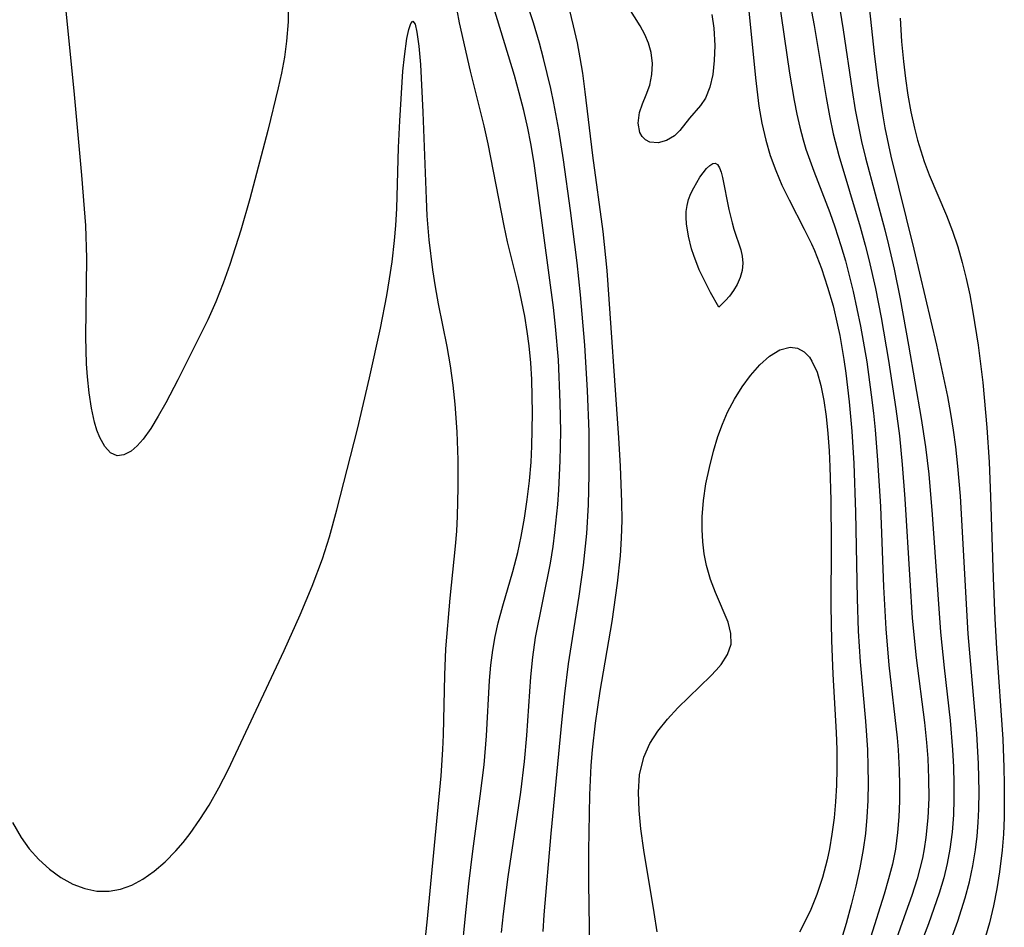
# Model space of a CAD drawing. Header units: metres. Extents: x 1073367 to 1082519, y 1569854 to 1574957.
# Tile 780 of 1056: x 1081099 to 1081197, y 1571286 to 1571376. Entities that reach past the tile are written whole.
import ezdxf

# ---------------------------------------------------------------- set-up
doc = ezdxf.new("R2010")
doc.units = ezdxf.units.M
doc.layers.add('CGG_CurvaNivelLidar_v1', color=253, linetype='Continuous', lineweight=30)

msp = doc.modelspace()

# ---------------------------------------------------------------- linework, layer by layer
at = {"layer": 'CGG_CurvaNivelLidar_v1'}
for p, q in [((1081150.164, 1571375.3899, 74.5), (1081148.3624, 1571380.9958, 74.5)), ((1081176.7121, 1571381.6747, 75), (1081177.9288, 1571375.1039, 75)), ((1081183.9315, 1571372.0587, 76), (1081182.8474, 1571381.8772, 76)), ((1081171.2188, 1571379.2253, 74), (1081172.1109, 1571369.9336, 74)), ((1081174.1997, 1571379.2383, 74.5), (1081175.4841, 1571370.3971, 74.5)), ((1081104.7775, 1571368.3001, 75.5), (1081103.7948, 1571378.3568, 75.5)), ((1081142.8675, 1571375.3735, 75.5), (1081142.2305, 1571378.6834, 75.5)), ((1081125.9251, 1571377.2586, 75.5), (1081125.9041, 1571375.4769, 75.5)), ((1081180.3369, 1571377.5612, 75.5), (1081180.8026, 1571374.6867, 75.5)), ((1081148.2836, 1571370.1811, 75), (1081146.2641, 1571376.8507, 75)), ((1081154.1354, 1571375.0768, 74), (1081153.7176, 1571376.7391, 74)), ((1081160.7043, 1571375.0739, 73.5), (1081159.5919, 1571376.878, 73.5)), ((1081167.822, 1571376.212, 73.5), (1081167.9965, 1571374.8411, 73.5)), ((1081125.9041, 1571375.4769, 75.5), (1081125.7556, 1571373.5509, 75.5)), ((1081137.8555, 1571374.7244, 76), (1081138.0584, 1571375.3234, 76)), ((1081138.0584, 1571375.3234, 76), (1081138.2555, 1571375.5382, 76)), ((1081138.2555, 1571375.5382, 76), (1081138.456, 1571375.2401, 76)), ((1081138.456, 1571375.2401, 76), (1081138.634, 1571374.4706, 76)), ((1081143.9452, 1571370.5977, 75.5), (1081142.8675, 1571375.3735, 75.5)), ((1081150.7601, 1571373.3767, 74.5), (1081150.164, 1571375.3899, 74.5)), ((1081177.9288, 1571375.1039, 75), (1081179.1134, 1571367.996, 75)), ((1081186.4231, 1571375.8404, 76.5), (1081186.5688, 1571373.5183, 76.5)), ((1081137.6624, 1571373.8285, 76), (1081137.8555, 1571374.7244, 76)), ((1081138.634, 1571374.4706, 76), (1081138.8256, 1571373.0727, 76)), ((1081154.5077, 1571373.4048, 74), (1081154.1354, 1571375.0768, 74)), ((1081161.1718, 1571374.2318, 73.5), (1081160.7043, 1571375.0739, 73.5)), ((1081161.5561, 1571373.3576, 73.5), (1081161.1718, 1571374.2318, 73.5)), ((1081167.9965, 1571374.8411, 73.5), (1081168.0883, 1571373.1518, 73.5)), ((1081180.8026, 1571374.6867, 75.5), (1081181.6781, 1571368.6952, 75.5)), ((1081125.7556, 1571373.5509, 75.5), (1081125.5367, 1571371.9718, 75.5)), ((1081137.4097, 1571372.0323, 76), (1081137.6624, 1571373.8285, 76)), ((1081151.1659, 1571371.8561, 74.5), (1081150.7601, 1571373.3767, 74.5)), ((1081154.7924, 1571371.9099, 74), (1081154.5077, 1571373.4048, 74)), ((1081161.8219, 1571372.4555, 73.5), (1081161.5561, 1571373.3576, 73.5)), ((1081168.0883, 1571373.1518, 73.5), (1081168.049, 1571371.6605, 73.5)), ((1081186.5688, 1571373.5183, 76.5), (1081186.7493, 1571371.5496, 76.5)), ((1081138.8256, 1571373.0727, 76), (1081138.9879, 1571371.2541, 76)), ((1081161.9474, 1571371.357, 73.5), (1081161.8219, 1571372.4555, 73.5)), ((1081125.5367, 1571371.9718, 75.5), (1081125.2487, 1571370.3969, 75.5)), ((1081137.2687, 1571370.5926, 76), (1081137.4097, 1571372.0323, 76)), ((1081138.9879, 1571371.2541, 76), (1081139.237, 1571366.5443, 76)), ((1081151.8785, 1571368.8811, 74.5), (1081151.1659, 1571371.8561, 74.5)), ((1081155.0343, 1571370.4074, 74), (1081154.7924, 1571371.9099, 74)), ((1081161.8859, 1571370.2661, 73.5), (1081161.9474, 1571371.357, 73.5)), ((1081168.049, 1571371.6605, 73.5), (1081167.8902, 1571370.2612, 73.5)), ((1081184.289, 1571369.1643, 76), (1081183.9315, 1571372.0587, 76)), ((1081186.7493, 1571371.5496, 76.5), (1081186.9475, 1571369.8776, 76.5)), ((1081125.2487, 1571370.3969, 75.5), (1081124.9352, 1571368.9367, 75.5)), ((1081136.9546, 1571365.7011, 76), (1081137.2687, 1571370.5926, 76)), ((1081145.3002, 1571365.1866, 75.5), (1081143.9452, 1571370.5977, 75.5)), ((1081155.2791, 1571368.5649, 74), (1081155.0343, 1571370.4074, 74)), ((1081161.6659, 1571369.2265, 73.5), (1081161.8859, 1571370.2661, 73.5)), ((1081167.8902, 1571370.2612, 73.5), (1081167.6043, 1571368.9984, 73.5)), ((1081175.4841, 1571370.3971, 74.5), (1081175.9363, 1571367.6953, 74.5)), ((1081148.7712, 1571368.4547, 75), (1081148.2836, 1571370.1811, 75)), ((1081172.1109, 1571369.9336, 74), (1081172.46, 1571367.1262, 74)), ((1081186.9475, 1571369.8776, 76.5), (1081187.1898, 1571368.2171, 76.5)), ((1081105.5107, 1571360.3177, 75.5), (1081104.7775, 1571368.3001, 75.5)), ((1081124.9352, 1571368.9367, 75.5), (1081123.9009, 1571364.7252, 75.5)), ((1081149.2188, 1571366.718, 75), (1081148.7712, 1571368.4547, 75)), ((1081152.1891, 1571367.4289, 74.5), (1081151.8785, 1571368.8811, 74.5)), ((1081156.0414, 1571362.2479, 74), (1081155.2791, 1571368.5649, 74)), ((1081160.9531, 1571367.3735, 73.5), (1081161.3241, 1571368.2701, 73.5)), ((1081161.3241, 1571368.2701, 73.5), (1081161.6659, 1571369.2265, 73.5)), ((1081167.6043, 1571368.9984, 73.5), (1081167.1751, 1571367.9266, 73.5)), ((1081181.6781, 1571368.6952, 75.5), (1081181.9898, 1571366.7677, 75.5)), ((1081184.7014, 1571366.3702, 76), (1081184.289, 1571369.1643, 76)), ((1081152.6758, 1571364.8027, 74.5), (1081152.1891, 1571367.4289, 74.5)), ((1081160.6596, 1571366.5025, 73.5), (1081160.9531, 1571367.3735, 73.5)), ((1081167.1751, 1571367.9266, 73.5), (1081166.6886, 1571367.1876, 73.5)), ((1081175.9363, 1571367.6953, 74.5), (1081176.2005, 1571366.3585, 74.5)), ((1081179.1134, 1571367.996, 75), (1081179.4429, 1571366.1892, 75)), ((1081187.1898, 1571368.2171, 76.5), (1081187.4819, 1571366.5715, 76.5)), ((1081139.237, 1571366.5443, 76), (1081139.551, 1571357.9615, 76)), ((1081149.6171, 1571364.97, 75), (1081149.2188, 1571366.718, 75)), ((1081160.5333, 1571365.4611, 73.5), (1081160.6596, 1571366.5025, 73.5)), ((1081166.6886, 1571367.1876, 73.5), (1081165.6096, 1571365.9573, 73.5)), ((1081172.46, 1571367.1262, 74), (1081172.7517, 1571365.439, 74)), ((1081176.2005, 1571366.3585, 74.5), (1081176.4909, 1571365.071, 74.5)), ((1081181.9898, 1571366.7677, 75.5), (1081182.601, 1571363.6344, 75.5)), ((1081184.9403, 1571364.9883, 76), (1081184.7014, 1571366.3702, 76)), ((1081187.4819, 1571366.5715, 76.5), (1081187.8328, 1571364.9451, 76.5)), ((1081136.8375, 1571363.0442, 76), (1081136.9546, 1571365.7011, 76)), ((1081160.6994, 1571364.5338, 73.5), (1081160.5333, 1571365.4611, 73.5)), ((1081165.6096, 1571365.9573, 73.5), (1081164.6477, 1571364.737, 73.5)), ((1081172.7517, 1571365.439, 74), (1081173.1319, 1571363.7784, 74)), ((1081179.4429, 1571366.1892, 75), (1081179.8172, 1571364.3939, 75)), ((1081123.9009, 1571364.7252, 75.5), (1081122.1151, 1571357.9717, 75.5)), ((1081145.7031, 1571363.413, 75.5), (1081145.3002, 1571365.1866, 75.5)), ((1081149.9182, 1571363.4312, 75), (1081149.6171, 1571364.97, 75)), ((1081153.1456, 1571361.8359, 74.5), (1081152.6758, 1571364.8027, 74.5)), ((1081160.9165, 1571364.1324, 73.5), (1081160.6994, 1571364.5338, 73.5)), ((1081164.6477, 1571364.737, 73.5), (1081164.1193, 1571364.2093, 73.5)), ((1081176.4909, 1571365.071, 74.5), (1081176.8253, 1571363.7986, 74.5)), ((1081179.8172, 1571364.3939, 75), (1081180.355, 1571362.2456, 75)), ((1081185.5229, 1571362.1918, 76), (1081184.9403, 1571364.9883, 76)), ((1081187.8328, 1571364.9451, 76.5), (1081188.1335, 1571363.7721, 76.5)), ((1081147.2687, 1571355.3051, 75.5), (1081145.7031, 1571363.413, 75.5)), ((1081150.2423, 1571361.4864, 75), (1081149.9182, 1571363.4312, 75)), ((1081161.2575, 1571363.7947, 73.5), (1081160.9165, 1571364.1324, 73.5)), ((1081161.6829, 1571363.5809, 73.5), (1081161.2575, 1571363.7947, 73.5)), ((1081162.4879, 1571363.5119, 73.5), (1081161.6829, 1571363.5809, 73.5)), ((1081163.3366, 1571363.7382, 73.5), (1081162.4879, 1571363.5119, 73.5)), ((1081164.1193, 1571364.2093, 73.5), (1081163.3366, 1571363.7382, 73.5)), ((1081173.1319, 1571363.7784, 74), (1081173.5811, 1571362.266, 74)), ((1081176.8253, 1571363.7986, 74.5), (1081177.1076, 1571362.8677, 74.5)), ((1081182.601, 1571363.6344, 75.5), (1081182.9849, 1571362.0273, 75.5)), ((1081188.1335, 1571363.7721, 76.5), (1081188.7988, 1571361.6466, 76.5)), ((1081136.6579, 1571357.0108, 76), (1081136.8375, 1571363.0442, 76)), ((1081177.1076, 1571362.8677, 74.5), (1081177.8854, 1571360.6943, 74.5)), ((1081152.1364, 1571347.2293, 75), (1081150.2423, 1571361.4864, 75)), ((1081153.8434, 1571356.8243, 74.5), (1081153.1456, 1571361.8359, 74.5)), ((1081157.0596, 1571354.7351, 74), (1081156.0414, 1571362.2479, 74)), ((1081167.5994, 1571361.2681, 73.5), (1081167.8908, 1571361.4656, 73.5)), ((1081167.8908, 1571361.4656, 73.5), (1081168.1497, 1571361.5063, 73.5)), ((1081168.1497, 1571361.5063, 73.5), (1081168.3712, 1571361.3519, 73.5)), ((1081173.5811, 1571362.266, 74), (1081174.1177, 1571360.7843, 74)), ((1081180.355, 1571362.2456, 75), (1081182.4611, 1571355.2147, 75)), ((1081182.9849, 1571362.0273, 75.5), (1081184.9079, 1571354.8924, 75.5)), ((1081187.8264, 1571352.9773, 76), (1081185.5229, 1571362.1918, 76)), ((1081188.7988, 1571361.6466, 76.5), (1081189.2837, 1571360.348, 76.5)), ((1081166.6351, 1571360.0995, 73.5), (1081167.2865, 1571360.9551, 73.5)), ((1081167.2865, 1571360.9551, 73.5), (1081167.5994, 1571361.2681, 73.5)), ((1081168.3712, 1571361.3519, 73.5), (1081168.5573, 1571361.036, 73.5)), ((1081168.5573, 1571361.036, 73.5), (1081168.7178, 1571360.6026, 73.5)), ((1081168.7178, 1571360.6026, 73.5), (1081168.8606, 1571360.0853, 73.5)), ((1081174.1177, 1571360.7843, 74), (1081174.7346, 1571359.3352, 74)), ((1081177.8854, 1571360.6943, 74.5), (1081179.4591, 1571356.6218, 74.5)), ((1081105.7896, 1571356.9925, 75.5), (1081105.5107, 1571360.3177, 75.5)), ((1081166.0125, 1571359.0611, 73.5), (1081166.6351, 1571360.0995, 73.5)), ((1081168.8606, 1571360.0853, 73.5), (1081169.4985, 1571356.9291, 73.5)), ((1081189.2837, 1571360.348, 76.5), (1081191.0095, 1571356.3164, 76.5)), ((1081165.7398, 1571358.5002, 73.5), (1081166.0125, 1571359.0611, 73.5)), ((1081174.7346, 1571359.3352, 74), (1081175.4446, 1571357.8737, 74)), ((1081122.1151, 1571357.9717, 75.5), (1081121.2378, 1571354.8843, 75.5)), ((1081139.551, 1571357.9615, 76), (1081139.6374, 1571356.2914, 76)), ((1081165.3515, 1571357.3172, 73.5), (1081165.5127, 1571357.9185, 73.5)), ((1081165.5127, 1571357.9185, 73.5), (1081165.7398, 1571358.5002, 73.5)), ((1081175.4446, 1571357.8737, 74), (1081176.9447, 1571354.9847, 74)), ((1081105.898, 1571355.3248, 75.5), (1081105.7896, 1571356.9925, 75.5)), ((1081136.5641, 1571355.3378, 76), (1081136.6579, 1571357.0108, 76)), ((1081154.4859, 1571351.6378, 74.5), (1081153.8434, 1571356.8243, 74.5)), ((1081165.264, 1571356.1201, 73.5), (1081165.2752, 1571356.7252, 73.5)), ((1081165.2752, 1571356.7252, 73.5), (1081165.3515, 1571357.3172, 73.5)), ((1081169.4985, 1571356.9291, 73.5), (1081169.8073, 1571355.6062, 73.5)), ((1081179.4591, 1571356.6218, 74.5), (1081179.9705, 1571355.19, 74.5)), ((1081139.6374, 1571356.2914, 76), (1081139.8276, 1571353.9121, 76)), ((1081165.3032, 1571355.5063, 73.5), (1081165.264, 1571356.1201, 73.5)), ((1081191.0095, 1571356.3164, 76.5), (1081191.5972, 1571354.788, 76.5)), ((1081105.9984, 1571352.1011, 75.5), (1081105.898, 1571355.3248, 75.5)), ((1081121.2378, 1571354.8843, 75.5), (1081120.1545, 1571351.4849, 75.5)), ((1081136.4391, 1571353.8634, 76), (1081136.5641, 1571355.3378, 76)), ((1081147.6167, 1571353.7053, 75.5), (1081147.2687, 1571355.3051, 75.5)), ((1081157.4573, 1571350.8802, 74), (1081157.0596, 1571354.7351, 74)), ((1081165.492, 1571354.2657, 73.5), (1081165.3032, 1571355.5063, 73.5)), ((1081169.8073, 1571355.6062, 73.5), (1081169.9966, 1571354.9601, 73.5)), ((1081169.9966, 1571354.9601, 73.5), (1081170.685, 1571352.9328, 73.5)), ((1081176.9447, 1571354.9847, 74), (1081177.6553, 1571353.5178, 74)), ((1081179.9705, 1571355.19, 74.5), (1081180.5746, 1571353.3396, 74.5)), ((1081182.4611, 1571355.2147, 75), (1081182.965, 1571353.3972, 75)), ((1081184.9079, 1571354.8924, 75.5), (1081185.2819, 1571353.4105, 75.5)), ((1081191.5972, 1571354.788, 76.5), (1081192.1196, 1571353.2287, 76.5)), ((1081136.1836, 1571351.7244, 76), (1081136.4391, 1571353.8634, 76)), ((1081139.8276, 1571353.9121, 76), (1081140.1931, 1571350.9593, 76)), ((1081148.6883, 1571349.3691, 75.5), (1081147.6167, 1571353.7053, 75.5)), ((1081165.7943, 1571353.0378, 73.5), (1081165.492, 1571354.2657, 73.5)), ((1081166.0108, 1571352.3715, 73.5), (1081165.7943, 1571353.0378, 73.5)), ((1081170.685, 1571352.9328, 73.5), (1081170.8154, 1571352.3054, 73.5)), ((1081177.6553, 1571353.5178, 74), (1081177.9494, 1571352.8513, 74)), ((1081177.9494, 1571352.8513, 74), (1081178.6498, 1571351.0644, 74)), ((1081180.5746, 1571353.3396, 74.5), (1081181.0153, 1571351.8357, 74.5)), ((1081182.965, 1571353.3972, 75), (1081183.3268, 1571351.9759, 75)), ((1081185.2819, 1571353.4105, 75.5), (1081185.8256, 1571351.0284, 75.5)), ((1081190.039, 1571343.5087, 76), (1081187.8264, 1571352.9773, 76)), ((1081192.1196, 1571353.2287, 76.5), (1081192.5677, 1571351.6668, 76.5)), ((1081105.9094, 1571344.3265, 75.5), (1081105.9984, 1571352.1011, 75.5)), ((1081135.9368, 1571350.0617, 76), (1081136.1836, 1571351.7244, 76)), ((1081166.5672, 1571350.9535, 73.5), (1081166.0108, 1571352.3715, 73.5)), ((1081170.8154, 1571352.3054, 73.5), (1081170.8573, 1571351.6141, 73.5)), ((1081181.0153, 1571351.8357, 74.5), (1081181.7936, 1571348.8072, 74.5)), ((1081183.3268, 1571351.9759, 75), (1081183.9776, 1571349.1135, 75)), ((1081120.1545, 1571351.4849, 75.5), (1081119.4832, 1571349.623, 75.5)), ((1081140.1931, 1571350.9593, 76), (1081140.45, 1571349.272, 76)), ((1081154.8136, 1571348.4705, 74.5), (1081154.4859, 1571351.6378, 74.5)), ((1081158.6168, 1571334.3345, 74), (1081157.4573, 1571350.8802, 74)), ((1081166.9384, 1571350.148, 73.5), (1081166.5672, 1571350.9535, 73.5)), ((1081170.7943, 1571350.8935, 73.5), (1081170.6124, 1571350.1781, 73.5)), ((1081170.8573, 1571351.6141, 73.5), (1081170.7943, 1571350.8935, 73.5)), ((1081178.6498, 1571351.0644, 74), (1081179.259, 1571349.2347, 74)), ((1081185.8256, 1571351.0284, 75.5), (1081186.4135, 1571348.0838, 75.5)), ((1081192.5677, 1571351.6668, 76.5), (1081192.9587, 1571350.0828, 76.5)), ((1081135.6576, 1571348.4057, 76), (1081135.9368, 1571350.0617, 76)), ((1081167.6877, 1571348.6968, 73.5), (1081166.9384, 1571350.148, 73.5)), ((1081170.6124, 1571350.1781, 73.5), (1081170.3181, 1571349.5098, 73.5)), ((1081192.9587, 1571350.0828, 76.5), (1081193.3016, 1571348.4812, 76.5)), ((1081119.4832, 1571349.623, 75.5), (1081118.7559, 1571347.7945, 75.5)), ((1081140.45, 1571349.272, 76), (1081140.7394, 1571347.6002, 76)), ((1081149.3104, 1571346.3726, 75.5), (1081148.6883, 1571349.3691, 75.5)), ((1081169.9472, 1571348.8957, 73.5), (1081169.5454, 1571348.3534, 73.5)), ((1081170.3181, 1571349.5098, 73.5), (1081169.9472, 1571348.8957, 73.5)), ((1081179.259, 1571349.2347, 74), (1081179.7887, 1571347.3712, 74)), ((1081181.7936, 1571348.8072, 74.5), (1081182.5217, 1571345.3868, 74.5)), ((1081183.9776, 1571349.1135, 75), (1081184.547, 1571346.2425, 75)), ((1081135.0353, 1571345.1738, 76), (1081135.6576, 1571348.4057, 76)), ((1081155.2328, 1571343.4937, 74.5), (1081154.8136, 1571348.4705, 74.5)), ((1081168.5, 1571347.2677, 73.5), (1081167.6877, 1571348.6968, 73.5)), ((1081169.1568, 1571347.9008, 73.5), (1081168.5, 1571347.2677, 73.5)), ((1081169.5454, 1571348.3534, 73.5), (1081169.1568, 1571347.9008, 73.5)), ((1081186.4135, 1571348.0838, 75.5), (1081187.2377, 1571343.5113, 75.5)), ((1081193.3016, 1571348.4812, 76.5), (1081193.6245, 1571346.75, 76.5)), ((1081118.7559, 1571347.7945, 75.5), (1081117.9633, 1571346.0119, 75.5)), ((1081140.7394, 1571347.6002, 76), (1081141.6056, 1571343.3599, 76)), ((1081152.3512, 1571345.3541, 75), (1081152.1364, 1571347.2293, 75)), ((1081179.7887, 1571347.3712, 74), (1081180.2441, 1571345.4803, 74)), ((1081117.9633, 1571346.0119, 75.5), (1081115.0003, 1571340.0633, 75.5)), ((1081149.5602, 1571344.8592, 75.5), (1081149.3104, 1571346.3726, 75.5)), ((1081184.547, 1571346.2425, 75), (1081185.2858, 1571341.9712, 75)), ((1081193.6245, 1571346.75, 76.5), (1081194.1367, 1571343.5056, 76.5)), ((1081133.9721, 1571340.2574, 76), (1081135.0353, 1571345.1738, 76)), ((1081152.6348, 1571342.0363, 75), (1081152.3512, 1571345.3541, 75)), ((1081180.2441, 1571345.4803, 74), (1081180.4561, 1571344.4649, 74)), ((1081182.5217, 1571345.3868, 74.5), (1081183.1211, 1571341.8479, 74.5)), ((1081105.9901, 1571341.6489, 75.5), (1081105.9094, 1571344.3265, 75.5)), ((1081149.7497, 1571343.414, 75.5), (1081149.5602, 1571344.8592, 75.5)), ((1081180.4561, 1571344.4649, 74), (1081180.8701, 1571342.094, 74)), ((1081141.6056, 1571343.3599, 76), (1081141.9318, 1571341.4564, 76)), ((1081149.9091, 1571341.7486, 75.5), (1081149.7497, 1571343.414, 75.5)), ((1081155.5058, 1571339.0187, 74.5), (1081155.2328, 1571343.4937, 74.5)), ((1081173.4961, 1571342.4121, 73.5), (1081174.5411, 1571343.0505, 73.5)), ((1081174.5411, 1571343.0505, 73.5), (1081175.565, 1571343.3079, 73.5)), ((1081175.565, 1571343.3079, 73.5), (1081176.2876, 1571343.2023, 73.5)), ((1081176.2876, 1571343.2023, 73.5), (1081176.9379, 1571342.8465, 73.5)), ((1081187.2377, 1571343.5113, 75.5), (1081188.4951, 1571336.2521, 75.5)), ((1081191.1392, 1571338.4077, 76), (1081190.039, 1571343.5087, 76)), ((1081194.1367, 1571343.5056, 76.5), (1081194.6103, 1571339.791, 76.5)), ((1081152.8236, 1571337.8141, 75), (1081152.6348, 1571342.0363, 75)), ((1081172.5478, 1571341.5565, 73.5), (1081173.4961, 1571342.4121, 73.5)), ((1081176.9379, 1571342.8465, 73.5), (1081177.4592, 1571342.2958, 73.5)), ((1081177.4592, 1571342.2958, 73.5), (1081177.7042, 1571341.9205, 73.5)), ((1081180.8701, 1571342.094, 74), (1081181.062, 1571340.737, 74)), ((1081106.0804, 1571340.3525, 75.5), (1081105.9901, 1571341.6489, 75.5)), ((1081141.9318, 1571341.4564, 76), (1081142.1898, 1571339.5348, 76)), ((1081150.0123, 1571340.0948, 75.5), (1081149.9091, 1571341.7486, 75.5)), ((1081171.6291, 1571340.5033, 73.5), (1081172.5478, 1571341.5565, 73.5)), ((1081177.7042, 1571341.9205, 73.5), (1081178.2057, 1571340.81, 73.5)), ((1081183.1211, 1571341.8479, 74.5), (1081183.5665, 1571338.5767, 74.5)), ((1081185.2858, 1571341.9712, 75), (1081186.0052, 1571337.2114, 75)), ((1081106.2465, 1571338.7693, 75.5), (1081106.0804, 1571340.3525, 75.5)), ((1081115.0003, 1571340.0633, 75.5), (1081113.8054, 1571337.8056, 75.5)), ((1081132.7739, 1571335.1853, 76), (1081133.9721, 1571340.2574, 76)), ((1081150.0878, 1571336.7751, 75.5), (1081150.0123, 1571340.0948, 75.5)), ((1081170.816, 1571339.3897, 73.5), (1081171.6291, 1571340.5033, 73.5)), ((1081178.2057, 1571340.81, 73.5), (1081178.5888, 1571339.4903, 73.5)), ((1081181.062, 1571340.737, 74), (1081181.3815, 1571337.8933, 74)), ((1081142.1898, 1571339.5348, 76), (1081142.3858, 1571337.6737, 76)), ((1081170.0565, 1571338.1695, 73.5), (1081170.816, 1571339.3897, 73.5)), ((1081178.5888, 1571339.4903, 73.5), (1081178.8806, 1571338.0168, 73.5)), ((1081194.6103, 1571339.791, 76.5), (1081195.0109, 1571335.366, 76.5)), ((1081106.4752, 1571337.2709, 75.5), (1081106.2465, 1571338.7693, 75.5)), ((1081155.662, 1571334.9147, 74.5), (1081155.5058, 1571339.0187, 74.5)), ((1081169.3705, 1571336.8591, 73.5), (1081170.0565, 1571338.1695, 73.5)), ((1081183.5665, 1571338.5767, 74.5), (1081183.7788, 1571336.7686, 74.5)), ((1081191.4521, 1571336.7463, 76), (1081191.1392, 1571338.4077, 76)), ((1081106.7743, 1571335.89, 75.5), (1081106.4752, 1571337.2709, 75.5)), ((1081113.8054, 1571337.8056, 75.5), (1081113.0672, 1571336.4836, 75.5)), ((1081142.3858, 1571337.6737, 76), (1081142.5803, 1571334.9156, 76)), ((1081152.8612, 1571334.9406, 75), (1081152.8236, 1571337.8141, 75)), ((1081178.8806, 1571338.0168, 73.5), (1081179.1022, 1571336.4323, 73.5)), ((1081181.3815, 1571337.8933, 74), (1081181.6339, 1571334.9898, 74)), ((1081186.0052, 1571337.2114, 75), (1081186.3472, 1571334.5337, 75)), ((1081113.0672, 1571336.4836, 75.5), (1081112.3276, 1571335.2687, 75.5)), ((1081150.0181, 1571333.5177, 75.5), (1081150.0878, 1571336.7751, 75.5)), ((1081168.8561, 1571335.6766, 73.5), (1081169.3705, 1571336.8591, 73.5)), ((1081179.1022, 1571336.4323, 73.5), (1081179.2696, 1571334.769, 73.5)), ((1081183.7788, 1571336.7686, 74.5), (1081183.9495, 1571335.1329, 74.5)), ((1081188.4951, 1571336.2521, 75.5), (1081188.9224, 1571333.4495, 75.5)), ((1081191.7173, 1571335.1035, 76), (1081191.4521, 1571336.7463, 76)), ((1081107.0109, 1571335.0801, 75.5), (1081106.7743, 1571335.89, 75.5)), ((1081112.3276, 1571335.2687, 75.5), (1081111.5742, 1571334.2082, 75.5)), ((1081130.7391, 1571327.2059, 76), (1081132.7739, 1571335.1853, 76)), ((1081168.4073, 1571334.4493, 73.5), (1081168.8561, 1571335.6766, 73.5)), ((1081195.0109, 1571335.366, 76.5), (1081195.2301, 1571331.9384, 76.5)), ((1081107.2879, 1571334.3512, 75.5), (1081107.0109, 1571335.0801, 75.5)), ((1081107.7778, 1571333.4617, 75.5), (1081107.2879, 1571334.3512, 75.5)), ((1081111.5742, 1571334.2082, 75.5), (1081110.9822, 1571333.5359, 75.5)), ((1081142.5803, 1571334.9156, 76), (1081142.676, 1571332.1603, 76)), ((1081152.8172, 1571332.0653, 75), (1081152.8612, 1571334.9406, 75)), ((1081155.684, 1571330.6872, 74.5), (1081155.662, 1571334.9147, 74.5)), ((1081158.7893, 1571331.5229, 74), (1081158.6168, 1571334.3345, 74)), ((1081167.97, 1571333.017, 73.5), (1081168.4073, 1571334.4493, 73.5)), ((1081179.2696, 1571334.769, 73.5), (1081179.392, 1571333.0593, 73.5)), ((1081181.6339, 1571334.9898, 74), (1081181.8368, 1571331.7988, 74)), ((1081183.9495, 1571335.1329, 74.5), (1081184.2028, 1571332.123, 74.5)), ((1081186.3472, 1571334.5337, 75), (1081186.6306, 1571331.7077, 75)), ((1081191.9391, 1571333.4537, 76), (1081191.7173, 1571335.1035, 76)), ((1081108.3489, 1571332.8512, 75.5), (1081107.7778, 1571333.4617, 75.5)), ((1081110.9822, 1571333.5359, 75.5), (1081110.3817, 1571333.0146, 75.5)), ((1081149.9276, 1571331.9203, 75.5), (1081150.0181, 1571333.5177, 75.5)), ((1081188.9224, 1571333.4495, 75.5), (1081189.2473, 1571330.7255, 75.5)), ((1081192.1449, 1571331.5427, 76), (1081191.9391, 1571333.4537, 76)), ((1081108.9966, 1571332.5624, 75.5), (1081108.3489, 1571332.8512, 75.5)), ((1081109.6754, 1571332.636, 75.5), (1081108.9966, 1571332.5624, 75.5)), ((1081110.3817, 1571333.0146, 75.5), (1081109.6754, 1571332.636, 75.5)), ((1081167.56, 1571331.4052, 73.5), (1081167.97, 1571333.017, 73.5)), ((1081179.392, 1571333.0593, 73.5), (1081179.4705, 1571331.4496, 73.5)), ((1081142.676, 1571332.1603, 76), (1081142.6971, 1571329.4173, 76)), ((1081149.7705, 1571330.0653, 75.5), (1081149.9276, 1571331.9203, 75.5)), ((1081152.6794, 1571329.1922, 75), (1081152.8172, 1571332.0653, 75)), ((1081158.9188, 1571327.9659, 74), (1081158.7893, 1571331.5229, 74)), ((1081167.2289, 1571329.7771, 73.5), (1081167.56, 1571331.4052, 73.5)), ((1081179.4705, 1571331.4496, 73.5), (1081179.5582, 1571328.1749, 73.5)), ((1081181.8368, 1571331.7988, 74), (1081182.0116, 1571326.9656, 74)), ((1081184.2028, 1571332.123, 74.5), (1081184.467, 1571327.5279, 74.5)), ((1081186.6306, 1571331.7077, 75), (1081186.8938, 1571328.305, 75)), ((1081192.39, 1571328.5584, 76), (1081192.1449, 1571331.5427, 76)), ((1081195.2301, 1571331.9384, 76.5), (1081195.3638, 1571328.5351, 76.5)), ((1081155.6127, 1571327.7008, 74.5), (1081155.684, 1571330.6872, 74.5)), ((1081189.2473, 1571330.7255, 75.5), (1081189.6083, 1571326.7535, 75.5)), ((1081142.6971, 1571329.4173, 76), (1081142.6405, 1571326.5675, 76)), ((1081149.5592, 1571328.2184, 75.5), (1081149.7705, 1571330.0653, 75.5)), ((1081166.9879, 1571328.1457, 73.5), (1081167.2289, 1571329.7771, 73.5)), ((1081152.5704, 1571327.7243, 75), (1081152.6794, 1571329.1922, 75)), ((1081193.1655, 1571314.9329, 76), (1081192.39, 1571328.5584, 76)), ((1081195.3638, 1571328.5351, 76.5), (1081195.6125, 1571320.4854, 76.5)), ((1081149.2925, 1571326.383, 75.5), (1081149.5592, 1571328.2184, 75.5)), ((1081152.2914, 1571324.9621, 75), (1081152.5704, 1571327.7243, 75)), ((1081155.4485, 1571324.8792, 74.5), (1081155.6127, 1571327.7008, 74.5)), ((1081158.9272, 1571326.191, 74), (1081158.9188, 1571327.9659, 74)), ((1081166.854, 1571326.5232, 73.5), (1081166.9879, 1571328.1457, 73.5)), ((1081179.5582, 1571328.1749, 73.5), (1081179.5896, 1571323.8573, 73.5)), ((1081184.467, 1571327.5279, 74.5), (1081184.7799, 1571319.586, 74.5)), ((1081186.8938, 1571328.305, 75), (1081187.3713, 1571320.2535, 75)), ((1081129.9905, 1571324.5217, 76), (1081130.7391, 1571327.2059, 76)), ((1081142.6405, 1571326.5675, 76), (1081142.5598, 1571325.0876, 76)), ((1081166.8371, 1571325.2713, 73.5), (1081166.854, 1571326.5232, 73.5)), ((1081182.0116, 1571326.9656, 74), (1081182.178, 1571318.4391, 74)), ((1081189.6083, 1571326.7535, 75.5), (1081190.4257, 1571315.1152, 75.5)), ((1081148.9646, 1571324.5627, 75.5), (1081149.2925, 1571326.383, 75.5)), ((1081158.8816, 1571324.42, 74), (1081158.9272, 1571326.191, 74)), ((1081129.3055, 1571322.3703, 76), (1081129.9905, 1571324.5217, 76)), ((1081142.5598, 1571325.0876, 76), (1081142.4408, 1571323.6123, 76)), ((1081148.62, 1571322.9921, 75.5), (1081148.9646, 1571324.5627, 75.5)), ((1081152.1083, 1571323.5883, 75), (1081152.2914, 1571324.9621, 75)), ((1081155.1153, 1571321.7336, 74.5), (1081155.4485, 1571324.8792, 74.5)), ((1081166.9026, 1571324.0399, 73.5), (1081166.8371, 1571325.2713, 73.5)), ((1081142.4408, 1571323.6123, 76), (1081141.8904, 1571318.4623, 76)), ((1081151.8414, 1571321.9338, 75), (1081152.1083, 1571323.5883, 75)), ((1081158.7711, 1571322.6748, 74), (1081158.8816, 1571324.42, 74)), ((1081167.0522, 1571322.8485, 73.5), (1081166.9026, 1571324.0399, 73.5)), ((1081179.5896, 1571323.8573, 73.5), (1081179.5724, 1571317.6822, 73.5)), ((1081148.1232, 1571321.1014, 75.5), (1081148.62, 1571322.9921, 75.5)), ((1081158.4718, 1571319.9609, 74), (1081158.7711, 1571322.6748, 74)), ((1081167.2849, 1571321.6947, 73.5), (1081167.0522, 1571322.8485, 73.5)), ((1081128.2975, 1571319.6536, 76), (1081129.3055, 1571322.3703, 76)), ((1081150.3823, 1571314.5949, 75), (1081151.8414, 1571321.9338, 75)), ((1081154.6781, 1571318.6803, 74.5), (1081155.1153, 1571321.7336, 74.5)), ((1081167.6823, 1571320.3206, 73.5), (1081167.2849, 1571321.6947, 73.5)), ((1081147.1285, 1571317.7158, 75.5), (1081148.1232, 1571321.1014, 75.5)), ((1081127.1071, 1571316.8191, 76), (1081128.2975, 1571319.6536, 76)), ((1081157.9351, 1571316.1641, 74), (1081158.4718, 1571319.9609, 74)), ((1081168.1594, 1571319.0269, 73.5), (1081167.6823, 1571320.3206, 73.5)), ((1081187.3713, 1571320.2535, 75), (1081187.6295, 1571316.4937, 75)), ((1081195.6125, 1571320.4854, 76.5), (1081195.7829, 1571316.4334, 76.5)), ((1081153.6191, 1571311.9608, 74.5), (1081154.6781, 1571318.6803, 74.5)), ((1081169.4076, 1571316.0883, 73.5), (1081168.1594, 1571319.0269, 73.5)), ((1081184.7799, 1571319.586, 74.5), (1081184.9998, 1571315.4355, 74.5)), ((1081141.8904, 1571318.4623, 76), (1081141.4846, 1571313.461, 76)), ((1081146.6755, 1571316.0169, 75.5), (1081147.1285, 1571317.7158, 75.5)), ((1081179.5724, 1571317.6822, 73.5), (1081179.6238, 1571314.2751, 73.5)), ((1081182.178, 1571318.4391, 74), (1081182.2821, 1571315.2121, 74)), ((1081125.5136, 1571313.3076, 76), (1081127.1071, 1571316.8191, 76)), ((1081146.382, 1571314.686, 75.5), (1081146.6755, 1571316.0169, 75.5)), ((1081156.7772, 1571309.2836, 74), (1081157.9351, 1571316.1641, 74)), ((1081169.6956, 1571314.991, 73.5), (1081169.4076, 1571316.0883, 73.5)), ((1081187.6295, 1571316.4937, 75), (1081188.007, 1571312.5732, 75)), ((1081195.7829, 1571316.4334, 76.5), (1081195.949, 1571313.5049, 76.5)), ((1081169.7065, 1571313.9302, 73.5), (1081169.6956, 1571314.991, 73.5)), ((1081182.2821, 1571315.2121, 74), (1081182.4711, 1571312.1676, 74)), ((1081184.9998, 1571315.4355, 74.5), (1081185.3075, 1571311.8512, 74.5)), ((1081190.4257, 1571315.1152, 75.5), (1081190.7743, 1571311.5837, 75.5)), ((1081194.0135, 1571305.0985, 76), (1081193.1655, 1571314.9329, 76)), ((1081146.1474, 1571313.3429, 75.5), (1081146.382, 1571314.686, 75.5)), ((1081150.0915, 1571312.6342, 75), (1081150.3823, 1571314.5949, 75)), ((1081169.3629, 1571312.8971, 73.5), (1081169.7065, 1571313.9302, 73.5)), ((1081179.6238, 1571314.2751, 73.5), (1081179.7762, 1571310.9496, 73.5)), ((1081119.9725, 1571301.4904, 76), (1081125.5136, 1571313.3076, 76)), ((1081141.4846, 1571313.461, 76), (1081141.3775, 1571310.8673, 76)), ((1081145.9561, 1571311.8333, 75.5), (1081146.1474, 1571313.3429, 75.5)), ((1081168.7199, 1571311.9046, 73.5), (1081169.3629, 1571312.8971, 73.5)), ((1081195.949, 1571313.5049, 76.5), (1081196.5631, 1571304.5125, 76.5)), ((1081145.8227, 1571310.3132, 75.5), (1081145.9561, 1571311.8333, 75.5)), ((1081149.8971, 1571310.707, 75), (1081150.0915, 1571312.6342, 75)), ((1081153.2553, 1571309.0005, 74.5), (1081153.6191, 1571311.9608, 74.5)), ((1081168.239, 1571311.3398, 73.5), (1081168.7199, 1571311.9046, 73.5)), ((1081182.4711, 1571312.1676, 74), (1081182.9866, 1571306.2984, 74)), ((1081185.3075, 1571311.8512, 74.5), (1081186.1259, 1571304.6678, 74.5)), ((1081188.007, 1571312.5732, 75), (1081188.8264, 1571306.1625, 75)), ((1081141.3775, 1571310.8673, 76), (1081141.237, 1571304.9422, 76)), ((1081167.7011, 1571310.7759, 73.5), (1081168.239, 1571311.3398, 73.5)), ((1081179.7762, 1571310.9496, 73.5), (1081180.1103, 1571305.1684, 73.5)), ((1081190.7743, 1571311.5837, 75.5), (1081191.367, 1571306.3844, 75.5)), ((1081145.5271, 1571304.8614, 75.5), (1081145.8227, 1571310.3132, 75.5)), ((1081149.521, 1571304.8849, 75), (1081149.8971, 1571310.707, 75)), ((1081164.4583, 1571307.6223, 73.5), (1081167.7011, 1571310.7759, 73.5)), ((1081152.9993, 1571306.5056, 74.5), (1081153.2553, 1571309.0005, 74.5)), ((1081156.2897, 1571306.1159, 74), (1081156.7772, 1571309.2836, 74)), ((1081163.4237, 1571306.5052, 73.5), (1081164.4583, 1571307.6223, 73.5)), ((1081151.9174, 1571295.1914, 74.5), (1081152.9993, 1571306.5056, 74.5)), ((1081155.9938, 1571303.4558, 74), (1081156.2897, 1571306.1159, 74)), ((1081162.4791, 1571305.3283, 73.5), (1081163.4237, 1571306.5052, 73.5)), ((1081182.9866, 1571306.2984, 74), (1081183.1849, 1571303.4595, 74)), ((1081188.8264, 1571306.1625, 75), (1081189.0316, 1571304.2077, 75)), ((1081191.367, 1571306.3844, 75.5), (1081191.6172, 1571303.4651, 75.5)), ((1081161.6758, 1571304.082, 73.5), (1081162.4791, 1571305.3283, 73.5)), ((1081180.1103, 1571305.1684, 73.5), (1081180.1674, 1571303.5016, 73.5)), ((1081194.184, 1571302.0969, 76), (1081194.0135, 1571305.0985, 76)), ((1081141.237, 1571304.9422, 76), (1081141.1752, 1571303.5153, 76)), ((1081145.2873, 1571301.9721, 75.5), (1081145.5271, 1571304.8614, 75.5)), ((1081149.292, 1571302.3155, 75), (1081149.521, 1571304.8849, 75)), ((1081161.0737, 1571302.752, 73.5), (1081161.6758, 1571304.082, 73.5)), ((1081186.1259, 1571304.6678, 74.5), (1081186.2268, 1571303.4594, 74.5)), ((1081189.0316, 1571304.2077, 75), (1081189.1548, 1571302.5968, 75)), ((1081196.5631, 1571304.5125, 76.5), (1081196.6883, 1571301.7114, 76.5)), ((1081141.1752, 1571303.5153, 76), (1081140.9957, 1571300.9066, 76)), ((1081155.8727, 1571301.9297, 74), (1081155.9938, 1571303.4558, 74)), ((1081180.1674, 1571303.5016, 73.5), (1081180.1764, 1571301.5876, 73.5)), ((1081183.1849, 1571303.4595, 74), (1081183.2444, 1571301.8248, 74)), ((1081186.2268, 1571303.4594, 74.5), (1081186.3366, 1571301.4874, 74.5)), ((1081191.6172, 1571303.4651, 75.5), (1081191.7057, 1571301.7838, 75.5)), ((1081148.9151, 1571299.285, 75), (1081149.292, 1571302.3155, 75)), ((1081160.6694, 1571300.9897, 73.5), (1081161.0737, 1571302.752, 73.5)), ((1081189.1548, 1571302.5968, 75), (1081189.24, 1571300.6338, 75)), ((1081194.2346, 1571299.3587, 76), (1081194.184, 1571302.0969, 76)), ((1081119.0679, 1571299.7221, 76), (1081119.9725, 1571301.4904, 76)), ((1081144.9069, 1571298.8768, 75.5), (1081145.2873, 1571301.9721, 75.5)), ((1081155.731, 1571299.0286, 74), (1081155.8727, 1571301.9297, 74)), ((1081180.1764, 1571301.5876, 73.5), (1081180.1307, 1571299.9604, 73.5)), ((1081183.2444, 1571301.8248, 74), (1081183.2586, 1571300.1915, 74)), ((1081186.3366, 1571301.4874, 74.5), (1081186.3756, 1571299.9303, 74.5)), ((1081191.7057, 1571301.7838, 75.5), (1081191.7484, 1571300.1049, 75.5)), ((1081196.6883, 1571301.7114, 76.5), (1081196.7253, 1571300.062, 76.5)), ((1081140.9957, 1571300.9066, 76), (1081139.6246, 1571286.4136, 76)), ((1081160.5591, 1571299.2713, 73.5), (1081160.6694, 1571300.9897, 73.5)), ((1081183.2586, 1571300.1915, 74), (1081183.2225, 1571298.4466, 74)), ((1081189.24, 1571300.6338, 75), (1081189.249, 1571298.6768, 75)), ((1081118.0966, 1571298.0049, 76), (1081119.0679, 1571299.7221, 76)), ((1081147.6652, 1571290.8962, 75), (1081148.9151, 1571299.285, 75)), ((1081160.6228, 1571297.482, 73.5), (1081160.5591, 1571299.2713, 73.5)), ((1081180.1307, 1571299.9604, 73.5), (1081180.0358, 1571298.342, 73.5)), ((1081186.3756, 1571299.9303, 74.5), (1081186.368, 1571298.3772, 74.5)), ((1081191.7484, 1571300.1049, 75.5), (1081191.744, 1571298.5764, 75.5)), ((1081194.2047, 1571297.6144, 76), (1081194.2346, 1571299.3587, 76)), ((1081196.7253, 1571300.062, 76.5), (1081196.7019, 1571296.7711, 76.5)), ((1081144.1712, 1571293.4613, 75.5), (1081144.9069, 1571298.8768, 75.5)), ((1081155.6318, 1571293.4767, 74), (1081155.731, 1571299.0286, 74)), ((1081180.0358, 1571298.342, 73.5), (1081179.8895, 1571296.7353, 73.5)), ((1081183.2225, 1571298.4466, 74), (1081183.1367, 1571296.8243, 74)), ((1081186.368, 1571298.3772, 74.5), (1081186.3057, 1571296.8304, 74.5)), ((1081189.249, 1571298.6768, 75), (1081189.1696, 1571296.7304, 75)), ((1081191.744, 1571298.5764, 75.5), (1081191.6917, 1571297.0537, 75.5)), ((1081117.1867, 1571296.5667, 76), (1081118.0966, 1571298.0049, 76)), ((1081160.8014, 1571295.6399, 73.5), (1081160.6228, 1571297.482, 73.5)), ((1081194.1415, 1571296.2675, 76), (1081194.2047, 1571297.6144, 76)), ((1081098.6559, 1571296.2709, 76), (1081099.5067, 1571294.7926, 76)), ((1081116.2151, 1571295.1955, 76), (1081117.1867, 1571296.5667, 76)), ((1081179.8895, 1571296.7353, 73.5), (1081179.6862, 1571295.1442, 73.5)), ((1081183.1367, 1571296.8243, 74), (1081182.9937, 1571295.2095, 74)), ((1081186.3057, 1571296.8304, 74.5), (1081186.1773, 1571295.2922, 74.5)), ((1081189.1696, 1571296.7304, 75), (1081188.9814, 1571294.8002, 75)), ((1081191.6917, 1571297.0537, 75.5), (1081191.5632, 1571295.3391, 75.5)), ((1081194.0362, 1571294.9264, 76), (1081194.1415, 1571296.2675, 76)), ((1081196.7019, 1571296.7711, 76.5), (1081196.629, 1571295.1325, 76.5)), ((1081161.0833, 1571293.5344, 73.5), (1081160.8014, 1571295.6399, 73.5)), ((1081186.1773, 1571295.2922, 74.5), (1081185.9509, 1571293.659, 74.5)), ((1081191.5632, 1571295.3391, 75.5), (1081191.3442, 1571293.6386, 75.5)), ((1081099.5067, 1571294.7926, 76), (1081100.3148, 1571293.682, 76)), ((1081114.7937, 1571293.4696, 76), (1081115.5188, 1571294.3103, 76)), ((1081115.5188, 1571294.3103, 76), (1081116.2151, 1571295.1955, 76)), ((1081151.2375, 1571287.1616, 74.5), (1081151.9174, 1571295.1914, 74.5)), ((1081179.6862, 1571295.1442, 73.5), (1081179.437, 1571293.6822, 73.5)), ((1081182.9937, 1571295.2095, 74), (1081182.7824, 1571293.605, 74)), ((1081188.9814, 1571294.8002, 75), (1081188.8089, 1571293.6788, 75)), ((1081193.8806, 1571293.5927, 76), (1081194.0362, 1571294.9264, 76)), ((1081196.629, 1571295.1325, 76.5), (1081196.5057, 1571293.5369, 76.5)), ((1081100.3148, 1571293.682, 76), (1081101.2769, 1571292.607, 76)), ((1081113.7596, 1571292.4079, 76), (1081114.7937, 1571293.4696, 76)), ((1081143.7809, 1571290.2078, 75.5), (1081144.1712, 1571293.4613, 75.5)), ((1081155.6355, 1571290.3147, 74), (1081155.6318, 1571293.4767, 74)), ((1081162.1035, 1571287.3787, 73.5), (1081161.0833, 1571293.5344, 73.5)), ((1081179.437, 1571293.6822, 73.5), (1081179.2015, 1571292.5824, 73.5)), ((1081182.7824, 1571293.605, 74), (1081182.4494, 1571291.7854, 74)), ((1081185.9509, 1571293.659, 74.5), (1081185.6539, 1571292.1744, 74.5)), ((1081188.8089, 1571293.6788, 75), (1081188.622, 1571292.7385, 75)), ((1081191.3442, 1571293.6386, 75.5), (1081191.0759, 1571292.2157, 75.5)), ((1081193.6167, 1571291.9966, 76), (1081193.8806, 1571293.5927, 76)), ((1081196.5057, 1571293.5369, 76.5), (1081196.2463, 1571291.3979, 76.5)), ((1081101.2769, 1571292.607, 76), (1081102.3232, 1571291.6544, 76)), ((1081112.6743, 1571291.4627, 76), (1081113.7596, 1571292.4079, 76)), ((1081179.2015, 1571292.5824, 73.5), (1081178.7477, 1571290.8451, 73.5)), ((1081188.622, 1571292.7385, 75), (1081188.0952, 1571290.7076, 75)), ((1081102.3232, 1571291.6544, 76), (1081103.4393, 1571290.8403, 76)), ((1081111.5379, 1571290.6625, 76), (1081112.6743, 1571291.4627, 76)), ((1081182.4494, 1571291.7854, 74), (1081182.0464, 1571289.9765, 74)), ((1081185.6539, 1571292.1744, 74.5), (1081185.286, 1571290.7015, 74.5)), ((1081191.0759, 1571292.2157, 75.5), (1081190.7336, 1571290.8071, 75.5)), ((1081193.2755, 1571290.4145, 76), (1081193.6167, 1571291.9966, 76)), ((1081196.2463, 1571291.3979, 76.5), (1081195.9758, 1571289.7092, 76.5)), ((1081103.4393, 1571290.8403, 76), (1081104.6141, 1571290.1895, 76)), ((1081110.4593, 1571290.0886, 76), (1081111.5379, 1571290.6625, 76)), ((1081147.2074, 1571287.2386, 75), (1081147.6652, 1571290.8962, 75)), ((1081178.7477, 1571290.8451, 73.5), (1081178.1958, 1571289.1505, 73.5)), ((1081185.286, 1571290.7015, 74.5), (1081184.8559, 1571289.2039, 74.5)), ((1081188.0952, 1571290.7076, 75), (1081187.574, 1571289.0557, 75)), ((1081190.7336, 1571290.8071, 75.5), (1081190.2835, 1571289.2855, 75.5)), ((1081192.8638, 1571288.8473, 76), (1081193.2755, 1571290.4145, 76)), ((1081104.6141, 1571290.1895, 76), (1081105.7948, 1571289.7444, 76)), ((1081105.7948, 1571289.7444, 76), (1081107.0015, 1571289.4988, 76)), ((1081107.0015, 1571289.4988, 76), (1081108.2139, 1571289.478, 76)), ((1081108.2139, 1571289.478, 76), (1081109.3478, 1571289.6848, 76)), ((1081109.3478, 1571289.6848, 76), (1081110.4593, 1571290.0886, 76)), ((1081143.415, 1571286.7286, 75.5), (1081143.7809, 1571290.2078, 75.5)), ((1081155.7608, 1571282.1527, 74), (1081155.6355, 1571290.3147, 74)), ((1081182.0464, 1571289.9765, 74), (1081181.5913, 1571288.138, 74)), ((1081195.9758, 1571289.7092, 76.5), (1081195.6466, 1571288.0331, 76.5)), ((1081178.1958, 1571289.1505, 73.5), (1081177.5303, 1571287.5116, 73.5)), ((1081184.8559, 1571289.2039, 74.5), (1081183.4847, 1571284.8941, 74.5)), ((1081187.574, 1571289.0557, 75), (1081187.0042, 1571287.4104, 75)), ((1081190.2835, 1571289.2855, 75.5), (1081189.7727, 1571287.7768, 75.5)), ((1081192.1248, 1571286.507, 76), (1081192.8638, 1571288.8473, 76)), ((1081177.5303, 1571287.5116, 73.5), (1081176.4811, 1571285.4338, 73.5)), ((1081181.5913, 1571288.138, 74), (1081181.0919, 1571286.3088, 74)), ((1081189.7727, 1571287.7768, 75.5), (1081189.221, 1571286.276, 75.5)), ((1081195.6466, 1571288.0331, 76.5), (1081195.2484, 1571286.3741, 76.5)), ((1081142.6911, 1571279.1658, 75.5), (1081143.415, 1571286.7286, 75.5)), ((1081147.0232, 1571285.4095, 75), (1081147.2074, 1571287.2386, 75)), ((1081151.13, 1571285.5132, 74.5), (1081151.2375, 1571287.1616, 74.5)), ((1081162.3926, 1571285.4623, 73.5), (1081162.1035, 1571287.3787, 73.5)), ((1081187.0042, 1571287.4104, 75), (1081183.7804, 1571278.4262, 75)), ((1081191.6074, 1571285.0577, 76), (1081192.1248, 1571286.507, 76)), ((1081139.6246, 1571286.4136, 76), (1081139.2941, 1571283.5302, 76)), ((1081181.0919, 1571286.3088, 74), (1081180.2506, 1571283.602, 74)), ((1081189.221, 1571286.276, 75.5), (1081186.6496, 1571279.6136, 75.5)), ((1081195.2484, 1571286.3741, 76.5), (1081194.8549, 1571285.0027, 76.5))]:
    msp.add_line(p, q, dxfattribs=at)

doc.saveas('drawing.dxf')
